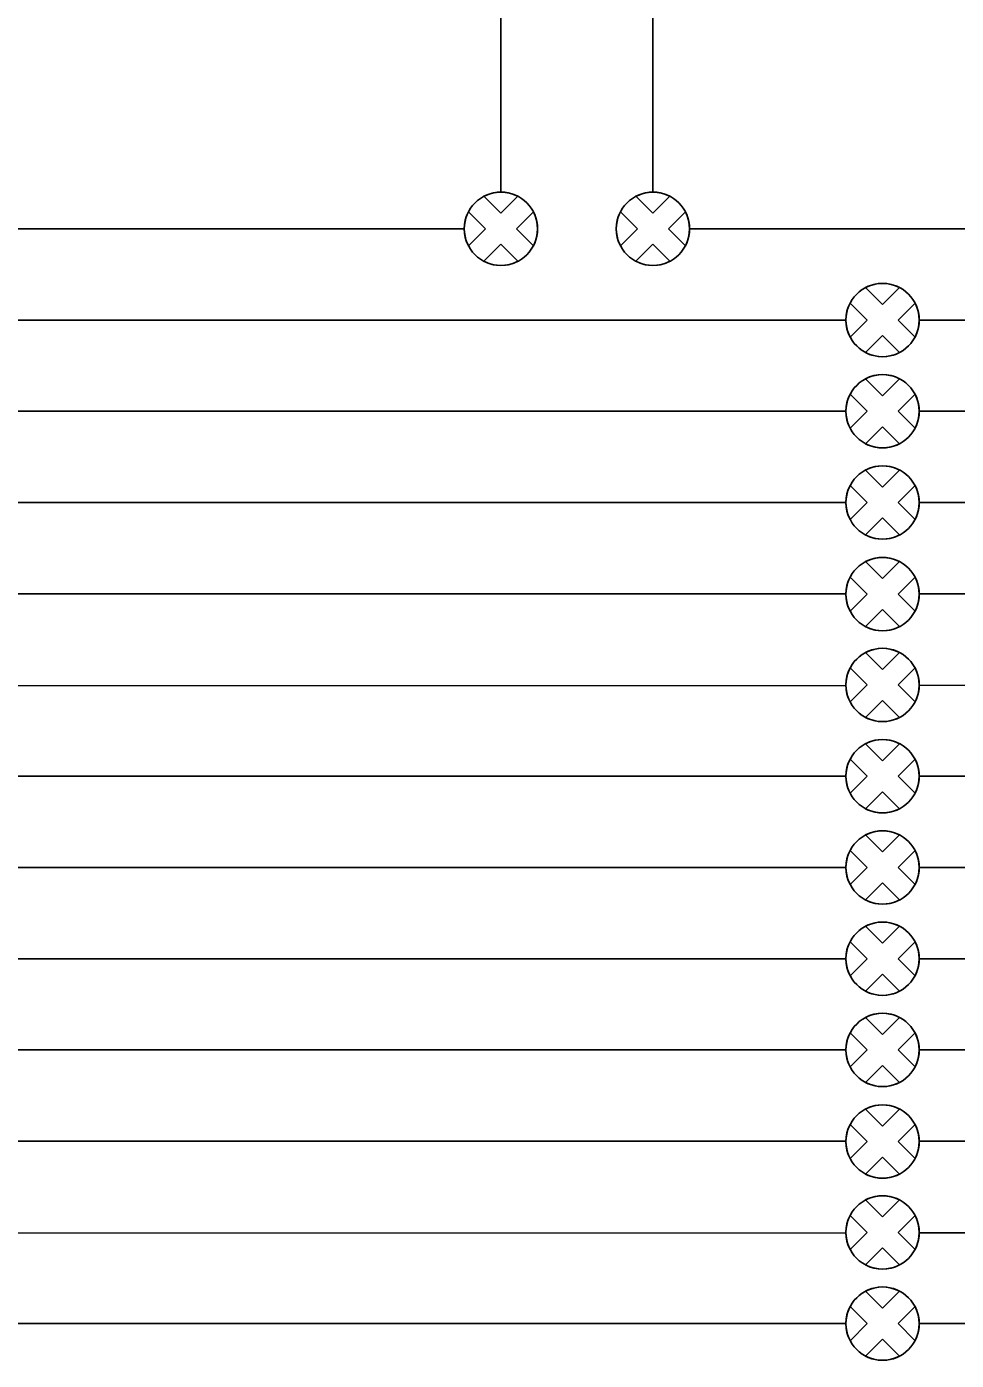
# Model space of a CAD drawing. Extents: x 1805893 to 1833564, y 708898 to 716199.
# Drawn here: x 1831669.2 to 1831730.4, y 714377.6 to 714465.3 of the extents above; entities that cross this region are included whole.
import ezdxf

# ---------------------------------------------------------------- set-up
doc = ezdxf.new("R2010")
doc.units = 0
doc.layers.add('SH_Data', color=7, linetype='Continuous')

msp = doc.modelspace()

# ---------------------------------------------------------------- linework, layer by layer
at = {"layer": 'SH_Data'}
for p, q in [((1831710.438, 714454.399), (1831710.438, 714488.683)), ((1831700.438, 714454.399), (1831700.438, 714480.683)), ((1831700.438, 714453.005), (1831699.319, 714454.124)), ((1831699.319, 714454.124), (1831700.438, 714453.005)), ((1831700.438, 714453.005), (1831701.557, 714454.124)), ((1831700.438, 714453.005), (1831701.557, 714454.124)), ((1831710.438, 714453.005), (1831709.319, 714454.124)), ((1831709.319, 714454.124), (1831710.438, 714453.005)), ((1831710.438, 714453.005), (1831711.557, 714454.124)), ((1831710.438, 714453.005), (1831711.557, 714454.124)), ((1831699.421, 714451.988), (1831698.302, 714453.107)), ((1831699.421, 714451.988), (1831698.302, 714453.107)), ((1831701.456, 714451.988), (1831702.574, 714453.107)), ((1831702.574, 714453.107), (1831701.456, 714451.988)), ((1831709.421, 714451.988), (1831708.302, 714453.107)), ((1831709.421, 714451.988), (1831708.302, 714453.107)), ((1831711.456, 714451.988), (1831712.574, 714453.107)), ((1831712.574, 714453.107), (1831711.456, 714451.988)), ((1831698.027, 714451.988), (1831665.826, 714451.988)), ((1831698.302, 714450.869), (1831699.421, 714451.988)), ((1831698.302, 714450.869), (1831699.421, 714451.988)), ((1831702.574, 714450.869), (1831701.456, 714451.988)), ((1831701.456, 714451.988), (1831702.574, 714450.869)), ((1831708.302, 714450.869), (1831709.421, 714451.988)), ((1831708.302, 714450.869), (1831709.421, 714451.988)), ((1831712.574, 714450.869), (1831711.456, 714451.988)), ((1831711.456, 714451.988), (1831712.574, 714450.869)), ((1831712.85, 714451.988), (1831785.267, 714451.988)), ((1831699.319, 714449.852), (1831700.438, 714450.971)), ((1831700.438, 714450.971), (1831699.319, 714449.852)), ((1831701.557, 714449.852), (1831700.438, 714450.971)), ((1831701.557, 714449.852), (1831700.438, 714450.971)), ((1831709.319, 714449.852), (1831710.438, 714450.971)), ((1831710.438, 714450.971), (1831709.319, 714449.852)), ((1831711.557, 714449.852), (1831710.438, 714450.971)), ((1831711.557, 714449.852), (1831710.438, 714450.971)), ((1831725.546, 714447.005), (1831724.427, 714448.124)), ((1831724.427, 714448.124), (1831725.546, 714447.005)), ((1831725.546, 714447.005), (1831726.665, 714448.124)), ((1831725.546, 714447.005), (1831726.665, 714448.124)), ((1831724.529, 714445.988), (1831723.41, 714447.107)), ((1831724.529, 714445.988), (1831723.41, 714447.107)), ((1831726.563, 714445.988), (1831727.682, 714447.107)), ((1831727.682, 714447.107), (1831726.563, 714445.988)), ((1831723.135, 714445.988), (1831665.826, 714445.988)), ((1831723.41, 714444.869), (1831724.529, 714445.988)), ((1831723.41, 714444.869), (1831724.529, 714445.988)), ((1831727.682, 714444.869), (1831726.563, 714445.988)), ((1831726.563, 714445.988), (1831727.682, 714444.869)), ((1831785.267, 714445.988), (1831727.958, 714445.988)), ((1831724.427, 714443.852), (1831725.546, 714444.971)), ((1831725.546, 714444.971), (1831724.427, 714443.852)), ((1831726.665, 714443.852), (1831725.546, 714444.971)), ((1831726.665, 714443.852), (1831725.546, 714444.971)), ((1831725.546, 714441.005), (1831724.427, 714442.124)), ((1831724.427, 714442.124), (1831725.546, 714441.005)), ((1831725.546, 714441.005), (1831726.665, 714442.124)), ((1831725.546, 714441.005), (1831726.665, 714442.124)), ((1831724.529, 714439.988), (1831723.41, 714441.107)), ((1831724.529, 714439.988), (1831723.41, 714441.107)), ((1831726.563, 714439.988), (1831727.682, 714441.107)), ((1831727.682, 714441.107), (1831726.563, 714439.988)), ((1831723.135, 714439.988), (1831665.826, 714439.988)), ((1831723.41, 714438.869), (1831724.529, 714439.988)), ((1831723.41, 714438.869), (1831724.529, 714439.988)), ((1831727.682, 714438.869), (1831726.563, 714439.988)), ((1831726.563, 714439.988), (1831727.682, 714438.869)), ((1831785.267, 714439.988), (1831727.958, 714439.988)), ((1831724.427, 714437.852), (1831725.546, 714438.971)), ((1831725.546, 714438.971), (1831724.427, 714437.852)), ((1831726.665, 714437.852), (1831725.546, 714438.971)), ((1831726.665, 714437.852), (1831725.546, 714438.971)), ((1831725.546, 714435.005), (1831724.427, 714436.124)), ((1831724.427, 714436.124), (1831725.546, 714435.005)), ((1831725.546, 714435.005), (1831726.665, 714436.124)), ((1831725.546, 714435.005), (1831726.665, 714436.124)), ((1831724.529, 714433.988), (1831723.41, 714435.107)), ((1831724.529, 714433.988), (1831723.41, 714435.107)), ((1831726.563, 714433.988), (1831727.682, 714435.107)), ((1831727.682, 714435.107), (1831726.563, 714433.988)), ((1831723.135, 714433.988), (1831665.826, 714433.988)), ((1831723.41, 714432.869), (1831724.529, 714433.988)), ((1831723.41, 714432.869), (1831724.529, 714433.988)), ((1831727.682, 714432.869), (1831726.563, 714433.988)), ((1831726.563, 714433.988), (1831727.682, 714432.869)), ((1831785.267, 714433.988), (1831727.958, 714433.988)), ((1831724.427, 714431.852), (1831725.546, 714432.971)), ((1831725.546, 714432.971), (1831724.427, 714431.852)), ((1831726.665, 714431.852), (1831725.546, 714432.971)), ((1831726.665, 714431.852), (1831725.546, 714432.971)), ((1831725.546, 714428.98), (1831724.427, 714430.099)), ((1831724.427, 714430.099), (1831725.546, 714428.98)), ((1831725.546, 714428.98), (1831726.665, 714430.099)), ((1831725.546, 714428.98), (1831726.665, 714430.099)), ((1831724.529, 714427.963), (1831723.41, 714429.082)), ((1831724.529, 714427.963), (1831723.41, 714429.082)), ((1831726.563, 714427.963), (1831727.682, 714429.082)), ((1831727.682, 714429.082), (1831726.563, 714427.963)), ((1831723.135, 714427.988), (1831665.826, 714427.988)), ((1831723.41, 714426.844), (1831724.529, 714427.963)), ((1831723.41, 714426.844), (1831724.529, 714427.963)), ((1831727.682, 714426.844), (1831726.563, 714427.963)), ((1831726.563, 714427.963), (1831727.682, 714426.844)), ((1831785.267, 714427.988), (1831727.958, 714427.988)), ((1831724.427, 714425.827), (1831725.546, 714426.946)), ((1831725.546, 714426.946), (1831724.427, 714425.827)), ((1831726.665, 714425.827), (1831725.546, 714426.946)), ((1831726.665, 714425.827), (1831725.546, 714426.946)), ((1831725.546, 714423.005), (1831724.427, 714424.124)), ((1831724.427, 714424.124), (1831725.546, 714423.005)), ((1831725.546, 714423.005), (1831726.665, 714424.124)), ((1831725.546, 714423.005), (1831726.665, 714424.124)), ((1831724.529, 714421.988), (1831723.41, 714423.107)), ((1831724.529, 714421.988), (1831723.41, 714423.107)), ((1831726.563, 714421.988), (1831727.682, 714423.107)), ((1831727.682, 714423.107), (1831726.563, 714421.988)), ((1831723.135, 714421.962), (1831665.826, 714421.939)), ((1831723.41, 714420.869), (1831724.529, 714421.988)), ((1831723.41, 714420.869), (1831724.529, 714421.988)), ((1831727.682, 714420.869), (1831726.563, 714421.988)), ((1831726.563, 714421.988), (1831727.682, 714420.869)), ((1831785.267, 714421.988), (1831727.958, 714421.964)), ((1831724.427, 714419.852), (1831725.546, 714420.971)), ((1831725.546, 714420.971), (1831724.427, 714419.852)), ((1831726.665, 714419.852), (1831725.546, 714420.971)), ((1831726.665, 714419.852), (1831725.546, 714420.971)), ((1831725.546, 714417.005), (1831724.427, 714418.124)), ((1831724.427, 714418.124), (1831725.546, 714417.005)), ((1831725.546, 714417.005), (1831726.665, 714418.124)), ((1831725.546, 714417.005), (1831726.665, 714418.124)), ((1831724.529, 714415.988), (1831723.41, 714417.107)), ((1831724.529, 714415.988), (1831723.41, 714417.107)), ((1831726.563, 714415.988), (1831727.682, 714417.107)), ((1831727.682, 714417.107), (1831726.563, 714415.988)), ((1831665.826, 714415.988), (1831723.135, 714415.988)), ((1831723.41, 714414.869), (1831724.529, 714415.988)), ((1831723.41, 714414.869), (1831724.529, 714415.988)), ((1831727.682, 714414.869), (1831726.563, 714415.988)), ((1831726.563, 714415.988), (1831727.682, 714414.869)), ((1831727.958, 714415.988), (1831785.267, 714415.988)), ((1831724.427, 714413.852), (1831725.546, 714414.971)), ((1831725.546, 714414.971), (1831724.427, 714413.852)), ((1831726.665, 714413.852), (1831725.546, 714414.971)), ((1831726.665, 714413.852), (1831725.546, 714414.971)), ((1831725.546, 714411.005), (1831724.427, 714412.124)), ((1831724.427, 714412.124), (1831725.546, 714411.005)), ((1831725.546, 714411.005), (1831726.665, 714412.124)), ((1831725.546, 714411.005), (1831726.665, 714412.124)), ((1831724.529, 714409.988), (1831723.41, 714411.107)), ((1831724.529, 714409.988), (1831723.41, 714411.107)), ((1831726.563, 714409.988), (1831727.682, 714411.107)), ((1831727.682, 714411.107), (1831726.563, 714409.988)), ((1831723.135, 714409.988), (1831665.826, 714409.988)), ((1831723.41, 714408.869), (1831724.529, 714409.988)), ((1831723.41, 714408.869), (1831724.529, 714409.988)), ((1831727.682, 714408.869), (1831726.563, 714409.988)), ((1831726.563, 714409.988), (1831727.682, 714408.869)), ((1831785.267, 714409.988), (1831727.958, 714409.988)), ((1831724.427, 714407.852), (1831725.546, 714408.971)), ((1831725.546, 714408.971), (1831724.427, 714407.852)), ((1831726.665, 714407.852), (1831725.546, 714408.971)), ((1831726.665, 714407.852), (1831725.546, 714408.971)), ((1831725.546, 714405.005), (1831724.427, 714406.124)), ((1831724.427, 714406.124), (1831725.546, 714405.005)), ((1831725.546, 714405.005), (1831726.665, 714406.124)), ((1831725.546, 714405.005), (1831726.665, 714406.124)), ((1831724.529, 714403.988), (1831723.41, 714405.107)), ((1831724.529, 714403.988), (1831723.41, 714405.107)), ((1831726.563, 714403.988), (1831727.682, 714405.107)), ((1831727.682, 714405.107), (1831726.563, 714403.988)), ((1831723.135, 714403.988), (1831665.826, 714403.988)), ((1831723.41, 714402.869), (1831724.529, 714403.988)), ((1831723.41, 714402.869), (1831724.529, 714403.988)), ((1831727.682, 714402.869), (1831726.563, 714403.988)), ((1831726.563, 714403.988), (1831727.682, 714402.869)), ((1831785.267, 714403.988), (1831727.958, 714403.988)), ((1831724.427, 714401.852), (1831725.546, 714402.971)), ((1831725.546, 714402.971), (1831724.427, 714401.852)), ((1831726.665, 714401.852), (1831725.546, 714402.971)), ((1831726.665, 714401.852), (1831725.546, 714402.971)), ((1831725.546, 714399.005), (1831724.427, 714400.124)), ((1831724.427, 714400.124), (1831725.546, 714399.005)), ((1831725.546, 714399.005), (1831726.665, 714400.124)), ((1831725.546, 714399.005), (1831726.665, 714400.124)), ((1831724.529, 714397.988), (1831723.41, 714399.107)), ((1831724.529, 714397.988), (1831723.41, 714399.107)), ((1831726.563, 714397.988), (1831727.682, 714399.107)), ((1831727.682, 714399.107), (1831726.563, 714397.988)), ((1831723.135, 714397.988), (1831665.826, 714397.988)), ((1831723.41, 714396.869), (1831724.529, 714397.988)), ((1831723.41, 714396.869), (1831724.529, 714397.988)), ((1831727.682, 714396.869), (1831726.563, 714397.988)), ((1831726.563, 714397.988), (1831727.682, 714396.869)), ((1831785.267, 714397.988), (1831727.958, 714397.988)), ((1831724.427, 714395.852), (1831725.546, 714396.971)), ((1831725.546, 714396.971), (1831724.427, 714395.852)), ((1831726.665, 714395.852), (1831725.546, 714396.971)), ((1831726.665, 714395.852), (1831725.546, 714396.971)), ((1831725.546, 714392.98), (1831724.427, 714394.099)), ((1831724.427, 714394.099), (1831725.546, 714392.98)), ((1831725.546, 714392.98), (1831726.665, 714394.099)), ((1831725.546, 714392.98), (1831726.665, 714394.099)), ((1831724.529, 714391.963), (1831723.41, 714393.082)), ((1831724.529, 714391.963), (1831723.41, 714393.082)), ((1831726.563, 714391.963), (1831727.682, 714393.082)), ((1831727.682, 714393.082), (1831726.563, 714391.963)), ((1831723.135, 714391.988), (1831665.826, 714391.988)), ((1831723.41, 714390.844), (1831724.529, 714391.963)), ((1831723.41, 714390.844), (1831724.529, 714391.963)), ((1831727.682, 714390.844), (1831726.563, 714391.963)), ((1831726.563, 714391.963), (1831727.682, 714390.844)), ((1831785.267, 714391.988), (1831727.958, 714391.988)), ((1831724.427, 714389.827), (1831725.546, 714390.946)), ((1831725.546, 714390.946), (1831724.427, 714389.827)), ((1831726.665, 714389.827), (1831725.546, 714390.946)), ((1831726.665, 714389.827), (1831725.546, 714390.946)), ((1831725.546, 714387.005), (1831724.427, 714388.124)), ((1831724.427, 714388.124), (1831725.546, 714387.005)), ((1831725.546, 714387.005), (1831726.665, 714388.124)), ((1831725.546, 714387.005), (1831726.665, 714388.124)), ((1831724.529, 714385.988), (1831723.41, 714387.107)), ((1831724.529, 714385.988), (1831723.41, 714387.107)), ((1831726.563, 714385.988), (1831727.682, 714387.107)), ((1831727.682, 714387.107), (1831726.563, 714385.988)), ((1831723.135, 714385.962), (1831665.826, 714385.939)), ((1831723.41, 714384.869), (1831724.529, 714385.988)), ((1831723.41, 714384.869), (1831724.529, 714385.988)), ((1831727.682, 714384.869), (1831726.563, 714385.988)), ((1831726.563, 714385.988), (1831727.682, 714384.869)), ((1831785.267, 714385.988), (1831727.958, 714385.964)), ((1831724.427, 714383.852), (1831725.546, 714384.971)), ((1831725.546, 714384.971), (1831724.427, 714383.852)), ((1831726.665, 714383.852), (1831725.546, 714384.971)), ((1831726.665, 714383.852), (1831725.546, 714384.971)), ((1831725.546, 714381.005), (1831724.427, 714382.124)), ((1831724.427, 714382.124), (1831725.546, 714381.005)), ((1831725.546, 714381.005), (1831726.665, 714382.124)), ((1831725.546, 714381.005), (1831726.665, 714382.124)), ((1831724.529, 714379.988), (1831723.41, 714381.107)), ((1831724.529, 714379.988), (1831723.41, 714381.107)), ((1831726.563, 714379.988), (1831727.682, 714381.107)), ((1831727.682, 714381.107), (1831726.563, 714379.988)), ((1831665.826, 714379.988), (1831723.135, 714379.988)), ((1831723.135, 714379.988), (1831665.826, 714379.988)), ((1831723.41, 714378.869), (1831724.529, 714379.988)), ((1831723.41, 714378.869), (1831724.529, 714379.988)), ((1831727.682, 714378.869), (1831726.563, 714379.988)), ((1831726.563, 714379.988), (1831727.682, 714378.869)), ((1831785.267, 714379.988), (1831727.958, 714379.988)), ((1831727.958, 714379.988), (1831785.267, 714379.988)), ((1831724.427, 714377.852), (1831725.546, 714378.971)), ((1831725.546, 714378.971), (1831724.427, 714377.852)), ((1831726.665, 714377.852), (1831725.546, 714378.971)), ((1831726.665, 714377.852), (1831725.546, 714378.971))]:
    msp.add_line(p, q, dxfattribs=at)
for centre in [(1831700.438, 714451.988), (1831710.438, 714451.988), (1831725.546, 714445.988), (1831725.546, 714439.988), (1831725.546, 714433.988), (1831725.546, 714427.963), (1831725.546, 714421.988), (1831725.546, 714415.988), (1831725.546, 714409.988), (1831725.546, 714403.988), (1831725.546, 714397.988), (1831725.546, 714391.963), (1831725.546, 714385.988), (1831725.546, 714379.988)]:
    msp.add_circle(centre, 2.411, dxfattribs=at)
for centre, start, end in [((1831700.438, 714451.988), 62.353, 117.647), ((1831710.438, 714451.988), 62.353, 117.647), ((1831700.438, 714451.988), 152.353, 207.647), ((1831700.438, 714451.988), 332.353, 27.647), ((1831710.438, 714451.988), 152.353, 207.647), ((1831710.438, 714451.988), 332.353, 27.647), ((1831700.438, 714451.988), 242.353, 297.647), ((1831710.438, 714451.988), 242.353, 297.647), ((1831725.546, 714445.988), 62.353, 117.647), ((1831725.546, 714445.988), 152.353, 207.647), ((1831725.546, 714445.988), 332.353, 27.647), ((1831725.546, 714445.988), 242.353, 297.647), ((1831725.546, 714439.988), 62.353, 117.647), ((1831725.546, 714439.988), 152.353, 207.647), ((1831725.546, 714439.988), 332.353, 27.647), ((1831725.546, 714439.988), 242.353, 297.647), ((1831725.546, 714433.988), 62.353, 117.647), ((1831725.546, 714433.988), 152.353, 207.647), ((1831725.546, 714433.988), 332.353, 27.647), ((1831725.546, 714433.988), 242.353, 297.647), ((1831725.546, 714427.963), 62.353, 117.647), ((1831725.546, 714427.963), 152.353, 207.647), ((1831725.546, 714427.963), 332.353, 27.647), ((1831725.546, 714427.963), 242.353, 297.647), ((1831725.546, 714421.988), 62.353, 117.647), ((1831725.546, 714421.988), 152.353, 207.647), ((1831725.546, 714421.988), 332.353, 27.647), ((1831725.546, 714421.988), 242.353, 297.647), ((1831725.546, 714415.988), 62.353, 117.647), ((1831725.546, 714415.988), 152.353, 207.647), ((1831725.546, 714415.988), 332.353, 27.647), ((1831725.546, 714415.988), 242.353, 297.647), ((1831725.546, 714409.988), 62.353, 117.647), ((1831725.546, 714409.988), 152.353, 207.647), ((1831725.546, 714409.988), 332.353, 27.647), ((1831725.546, 714409.988), 242.353, 297.647), ((1831725.546, 714403.988), 62.353, 117.647), ((1831725.546, 714403.988), 152.353, 207.647), ((1831725.546, 714403.988), 332.353, 27.647), ((1831725.546, 714403.988), 242.353, 297.647), ((1831725.546, 714397.988), 62.353, 117.647), ((1831725.546, 714397.988), 152.353, 207.647), ((1831725.546, 714397.988), 332.353, 27.647), ((1831725.546, 714397.988), 242.353, 297.647), ((1831725.546, 714391.963), 62.353, 117.647), ((1831725.546, 714391.963), 152.353, 207.647), ((1831725.546, 714391.963), 332.353, 27.647), ((1831725.546, 714391.963), 242.353, 297.647), ((1831725.546, 714385.988), 62.353, 117.647), ((1831725.546, 714385.988), 152.353, 207.647), ((1831725.546, 714385.988), 332.353, 27.647), ((1831725.546, 714385.988), 242.353, 297.647), ((1831725.546, 714379.988), 62.353, 117.647), ((1831725.546, 714379.988), 152.353, 207.647), ((1831725.546, 714379.988), 332.353, 27.647), ((1831725.546, 714379.988), 242.353, 297.647)]:
    msp.add_arc(centre, 2.411, start, end, dxfattribs=at)

doc.saveas('drawing.dxf')
